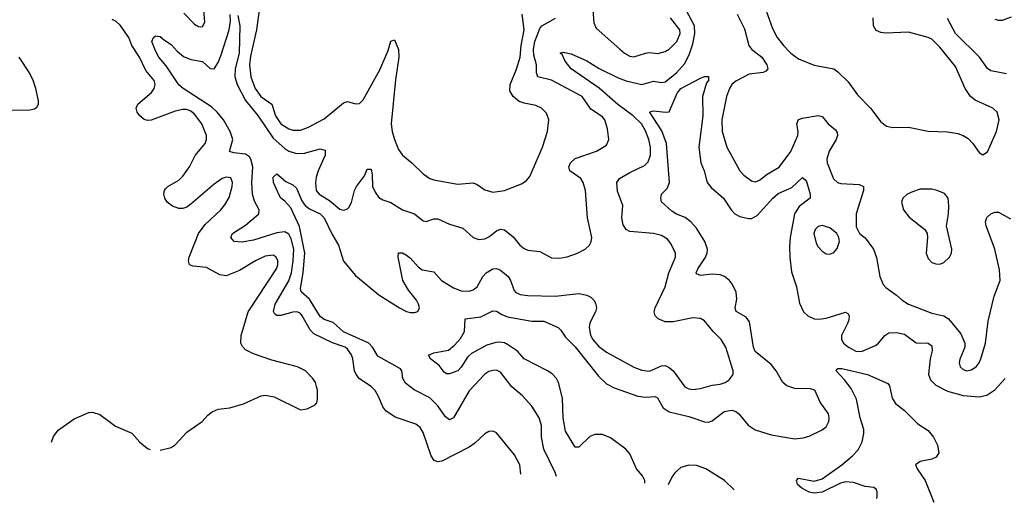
# Model space of a CAD drawing. Header units: inches. Extents: x 1173000 to 1307049, y 522583 to 678455.
# Tile 322 of 617: x 1296078 to 1301099, y 522798 to 525261. Entities that reach past the tile are written whole.
import ezdxf

# ---------------------------------------------------------------- set-up
doc = ezdxf.new("R2010")
doc.units = ezdxf.units.IN
doc.header["$MEASUREMENT"] = 0
doc.layers.add('B2592', color=7, linetype='Continuous')
doc.layers.add('B3502', color=7, linetype='Continuous')

msp = doc.modelspace()

# ---------------------------------------------------------------- linework, layer by layer
at = {"layer": 'B2592', "color": 5}
for points, elevation in [([(1296915, 525295), (1296970, 525238.7), (1296990, 525226), (1297010, 525224), (1297021.6, 525250), (1297017.4, 525310)], 880), ([(1297299.1, 525310), (1297286.3, 525210), (1297255.5, 525075.5), (1297249.7, 525030), (1297255.8, 524970), (1297278.4, 524910), (1297307.7, 524870), (1297363.5, 524830), (1297382.1, 524770), (1297410, 524729.5), (1297450, 524703.4), (1297470, 524697.5), (1297510, 524697.8), (1297550, 524712.6), (1297630, 524755.9), (1297730, 524836.5), (1297750, 524844.4), (1297790, 524832.6), (1297810, 524834), (1297830, 524851.5), (1297914.9, 525005.1), (1297956.3, 525103.7), (1297970, 525150.7), (1297990, 525159.1), (1298009.3, 525109.3), (1298012, 525070), (1297993.7, 524953.7), (1297972.5, 524730), (1297977.1, 524690), (1297989.5, 524649.5), (1298010, 524599.3), (1298029.4, 524569.4), (1298078, 524530), (1298134.7, 524474.7), (1298170, 524451.3), (1298190, 524444.7), (1298310, 524422.4), (1298390, 524429), (1298410, 524420.9), (1298450, 524392.8), (1298490, 524380.2), (1298550, 524389.1), (1298637, 524423), (1298661, 524439), (1298679, 524461), (1298743.9, 524610), (1298769.7, 524690), (1298776.4, 524750), (1298764.7, 524784.7), (1298739.6, 524810), (1298710, 524822.8), (1298650, 524834.7), (1298624.5, 524844.5), (1298593.6, 524870), (1298577.6, 524897.6), (1298579.1, 524930), (1298611.6, 525008.4), (1298629.9, 525070.1), (1298635.2, 525130), (1298650.7, 525210), (1298640.9, 525290)], 880), ([(1298814.8, 522929.3), (1298809, 522950), (1298750.4, 523070.4), (1298739.6, 523130), (1298738.6, 523190), (1298727.4, 523230), (1298689, 523289), (1298641.3, 523341.3), (1298588.1, 523388.1), (1298530, 523461.7), (1298510, 523471.9), (1298490, 523471.7), (1298470, 523465.3), (1298450, 523452), (1298370, 523367.1), (1298290.6, 523229.4), (1298270, 523219.8), (1298250, 523234.8), (1298210, 523291.3), (1298170, 523331.2), (1298090, 523372.2), (1298046.1, 523406.1), (1298032.1, 523430), (1298026.9, 523470), (1298019, 523479), (1297904.9, 523544.9), (1297877.7, 523590), (1297858.1, 523610), (1297728.9, 523668.9), (1297676.4, 523716.4), (1297630, 523732), (1297610, 523746.8), (1297555.7, 523835.7), (1297512.7, 523872.7), (1297509.9, 523890), (1297524.1, 523970), (1297532.3, 524070), (1297505.3, 524205.3), (1297461.2, 524301.2), (1297430, 524335.1), (1297409.2, 524350), (1297402.5, 524362.5), (1297372, 524430), (1297370, 524458), (1297390, 524474), (1297435.2, 524435.2), (1297470, 524419.1), (1297490, 524401.6), (1297516.7, 524336.7), (1297533.4, 524313.4), (1297555.4, 524295.4), (1297610, 524270.6), (1297630, 524250.1), (1297669, 524169), (1297703.5, 524110), (1297728.6, 524028.6), (1297790, 523955.3), (1297910, 523857.6), (1298015.3, 523790), (1298050, 523772.9), (1298070, 523766.6), (1298093.4, 523766.6), (1298107.7, 523772.3), (1298115.9, 523790), (1298112.4, 523810), (1298102.1, 523830), (1298061.2, 523881.2), (1298032.5, 523930), (1298007.9, 524050), (1298010, 524071.8), (1298030, 524071), (1298050, 524059.7), (1298070, 524044.2), (1298110, 523999.7), (1298130, 523985.2), (1298190, 523975.3), (1298229.5, 523929.5), (1298290, 523893.2), (1298330, 523877.2), (1298370, 523875.5), (1298390, 523882.4), (1298410, 523898.3), (1298439.8, 523950), (1298456.8, 523970), (1298490, 523989.3), (1298510, 523991), (1298530, 523983.5), (1298568.2, 523950), (1298580.7, 523930), (1298599, 523879), (1298608.4, 523868.4), (1298630, 523859), (1298670, 523853), (1298808.9, 523851.1), (1298930, 523863.5), (1298970, 523856.2), (1298990, 523844.5), (1299006, 523830), (1299014.6, 523814.6), (1299019.2, 523790), (1299014.2, 523770), (1298985.8, 523714.2), (1298981.3, 523690), (1298989.2, 523650.8), (1299000.5, 523630), (1299030, 523595.8), (1299070, 523565.2), (1299210, 523487.9), (1299250, 523472.6), (1299290, 523468.4), (1299350, 523494), (1299370, 523495.8), (1299390, 523487.1), (1299410, 523469.1), (1299470, 523388.1), (1299490, 523377.5), (1299510, 523373.7), (1299550, 523379.3), (1299610, 523396.9), (1299650, 523401.1), (1299675.6, 523410), (1299696.4, 523423.6), (1299716.9, 523450), (1299716, 523470), (1299679.3, 523590), (1299654.7, 523630), (1299613.7, 523670), (1299570, 523724.2), (1299550, 523735.8), (1299510, 523739.1), (1299410, 523719.8), (1299370, 523719.8), (1299333.8, 523733.8), (1299317.7, 523750), (1299313.1, 523770), (1299319.3, 523790), (1299370, 523898), (1299387.9, 523970), (1299421.7, 524050), (1299423, 524070), (1299399, 524119), (1299380.9, 524140.9), (1299350, 524159.8), (1299310, 524169.8), (1299190, 524181.1), (1299169.9, 524189.9), (1299154.8, 524214.8), (1299148.4, 524250), (1299152.9, 524312.9), (1299125.6, 524385.6), (1299123.5, 524430), (1299136.9, 524450), (1299190, 524481.9), (1299263.7, 524516.3), (1299283.6, 524536.4), (1299295.3, 524570), (1299294.9, 524610), (1299287, 524650), (1299270, 524693.8), (1299248.6, 524730), (1299206.4, 524770), (1299128.5, 524828.5), (1299032.4, 524912.4), (1298889.8, 525010), (1298859.8, 525050), (1298844.2, 525084.2), (1298834, 525090), (1298850, 525095.8), (1298890, 525086.5), (1298970, 525050.9), (1299032.3, 525012.3), (1299130, 524964.2), (1299170, 524948.8), (1299250, 524930.7), (1299310, 524947.3), (1299350, 524941.2), (1299370, 524944.5), (1299427.9, 524990), (1299470, 525038), (1299493.9, 525086.1), (1299510, 525138), (1299521.3, 525190), (1299518.8, 525230), (1299476.9, 525310)], 840), ([(1298999.8, 525310), (1299005.5, 525245.5), (1299017.8, 525217.8), (1299138, 525110), (1299162.6, 525090), (1299190, 525075.6), (1299210, 525072), (1299270, 525091.1), (1299290, 525093.7), (1299331.4, 525088.6), (1299370, 525098), (1299390, 525111), (1299428.2, 525150), (1299445.9, 525190), (1299444.1, 525210), (1299396.5, 525270)], 860), ([(1299874.6, 525334.6), (1299916.2, 525216.2), (1299940.2, 525170), (1299972.6, 525130), (1300000, 525100.9)], 860), ([(1296794.7, 523064.3), (1296850, 523078), (1296870, 523091.8), (1296930, 523155.6), (1297007.6, 523210), (1297036.8, 523243.2), (1297059.1, 523260.9), (1297090, 523274.4), (1297150, 523280.4), (1297218.9, 523301.1), (1297310, 523341.6), (1297330, 523344.4), (1297376.2, 523336.2), (1297510, 523271), (1297544.7, 523275.3), (1297584.7, 523295.3), (1297593.6, 523306.4), (1297596, 523324), (1297597, 523370), (1297592.3, 523390), (1297586, 523410), (1297572.3, 523430), (1297536, 523470), (1297495.3, 523490), (1297363.3, 523523.3), (1297270, 523556), (1297230, 523577.2), (1297213.5, 523593.5), (1297205, 523610), (1297206.8, 523650), (1297242.3, 523770), (1297387, 523990), (1297393.7, 524010), (1297394.1, 524030), (1297385.1, 524050), (1297370, 524059.3), (1297330, 524054), (1297279.6, 524030), (1297199.1, 523980.9), (1297130, 523953.8), (1297098.9, 523958.9), (1297030, 523997), (1296962.7, 524002.7), (1296943.5, 524010), (1296938.9, 524030), (1296942.7, 524050), (1296990.5, 524170), (1297023.5, 524216.5), (1297103.5, 524290), (1297124.1, 524315.9), (1297145.4, 524354.6), (1297161.3, 524410), (1297162.9, 524430), (1297153.9, 524453.9), (1297130, 524457), (1297110, 524450.5), (1297070, 524421.9), (1296950, 524319.1), (1296930, 524304.2), (1296910, 524297.3), (1296890, 524297.3), (1296856.9, 524310), (1296829.7, 524330), (1296817.7, 524350), (1296813.5, 524370), (1296816.4, 524390), (1296822.2, 524397.8), (1296833.6, 524410), (1296890, 524442.6), (1296910, 524461.8), (1296943.7, 524510), (1296972.4, 524567.6), (1297024.2, 524630), (1297030.8, 524650), (1297030.8, 524670), (1297007.1, 524730), (1296970, 524778.9), (1296950, 524795), (1296930, 524802.6), (1296910, 524803.6), (1296870, 524795), (1296748.4, 524748.4), (1296730, 524746.9), (1296712, 524752), (1296690, 524769.7), (1296677.6, 524790), (1296672.1, 524810), (1296679.7, 524830), (1296750.8, 524889.2), (1296764.4, 524910), (1296768.9, 524930), (1296762.9, 524950), (1296722, 525002), (1296688.6, 525070), (1296650, 525129.7), (1296633.9, 525170), (1296590, 525232.5), (1296570, 525252.7), (1296550, 525261.8)], 880), ([(1298633.8, 522941.9), (1298627.8, 522990), (1298600.9, 523040.9), (1298510, 523153.3), (1298490, 523162), (1298470, 523160.4), (1298450, 523148.5), (1298399.2, 523100.8), (1298370, 523079.8), (1298230, 523009), (1298210, 523004.1), (1298191.5, 523011.5), (1298176.1, 523036.1), (1298135.4, 523155.4), (1298120.5, 523180.5), (1298097.7, 523197.7), (1297993, 523233), (1297945, 523265), (1297930, 523285.6), (1297910, 523334.7), (1297890, 523368.4), (1297869.9, 523389.9), (1297810, 523428.8), (1297793, 523450), (1297784.9, 523470), (1297777.6, 523530), (1297770, 523551.1), (1297750, 523579.8), (1297737.2, 523590), (1297672.3, 523612.3), (1297578.7, 523658.7), (1297558.9, 523678.9), (1297519.1, 523750), (1297510, 523761.1), (1297493, 523770), (1297470, 523769.2), (1297410, 523751.2), (1297390, 523750.8), (1297378.4, 523758.4), (1297372.3, 523772.3), (1297380.1, 523810), (1297450.7, 523929.3), (1297464.1, 523970), (1297472.8, 524030), (1297475.1, 524090), (1297462.5, 524142.5), (1297450, 524166.1), (1297430, 524177.8), (1297390, 524173.7), (1297270, 524136.4), (1297210, 524125.2), (1297172.3, 524130), (1297154.3, 524150), (1297163.5, 524170), (1297230, 524212.3), (1297297.8, 524270), (1297298.5, 524290), (1297275, 524335), (1297265.5, 524370), (1297262.3, 524430), (1297267.1, 524510), (1297256.7, 524550), (1297250, 524560.8), (1297230, 524575.4), (1297170, 524581.2), (1297148.6, 524588.6), (1297165.4, 524650), (1297151.4, 524690), (1297116.4, 524750), (1297085.1, 524790), (1297056.4, 524816.4), (1296911.1, 524910), (1296890, 524928.3), (1296825.4, 525025.4), (1296788.3, 525070), (1296770, 525102.2), (1296752.6, 525150), (1296760.5, 525170), (1296770, 525179.5), (1296794.9, 525174.9), (1296815.9, 525155.9), (1296850, 525134.9), (1296880.1, 525100.1), (1296913.4, 525073.4), (1296950, 525057.4), (1297010, 525048.3), (1297050, 525012.3), (1297070, 525010.3), (1297090, 525043.1), (1297103.5, 525076.5), (1297146.5, 525210), (1297153.1, 525253.1), (1297151.8, 525288.2)], 860), ([(1297190, 525283), (1297199.8, 525230), (1297197.7, 525090), (1297176, 525010), (1297175.4, 524970), (1297187.5, 524930), (1297229.3, 524849.3), (1297291.6, 524771.6), (1297370, 524656.8), (1297430, 524603.6), (1297450.9, 524590.9), (1297490, 524577.9), (1297530, 524580.7), (1297610, 524601.8), (1297635.3, 524595.3), (1297635.8, 524570), (1297599.8, 524490), (1297590, 524457), (1297585.8, 524430), (1297589.6, 524390), (1297605.4, 524370), (1297658.3, 524338.3), (1297710, 524294.3), (1297731.3, 524288.7), (1297750, 524295.8), (1297756.5, 524303.5), (1297770, 524328.7), (1297786.1, 524390), (1297796.3, 524410), (1297836, 524464), (1297850, 524498), (1297870, 524499.1), (1297875.8, 524470), (1297877.6, 524410), (1297890, 524381.1), (1297910, 524354.6), (1297930, 524341.5), (1297970, 524328.9), (1298030, 524290.3), (1298091, 524271), (1298135.1, 524235.1), (1298150, 524232), (1298190, 524244.7), (1298210, 524245), (1298270, 524217.5), (1298338, 524198), (1298390, 524150.4), (1298419.9, 524139.9), (1298450, 524143.6), (1298470, 524152.6), (1298510, 524184.2), (1298530, 524192.2), (1298550, 524189.2), (1298593.6, 524153.6), (1298627.6, 524110), (1298650, 524093.8), (1298670, 524085.8), (1298730, 524077.8), (1298790, 524046.5), (1298830, 524044.4), (1298870, 524051.6), (1298922.7, 524070), (1298960.9, 524090), (1298982.9, 524110), (1298992.2, 524127.8), (1298996.3, 524150), (1298974.2, 524250), (1298963.5, 524390), (1298951.9, 524430), (1298939.2, 524450), (1298883.5, 524490), (1298878.8, 524510), (1298886.5, 524530), (1298910, 524553.4), (1299019.3, 524590), (1299070, 524620.7), (1299082, 524650), (1299075.9, 524704.1), (1299062, 524750), (1299050, 524765.6), (1298990, 524804.2), (1298946.6, 524870), (1298790, 524952.5), (1298720.4, 524970), (1298714.1, 524990), (1298714.1, 525030), (1298700.6, 525080.6), (1298697.9, 525110), (1298705.4, 525150), (1298730, 525216.1), (1298740.7, 525230), (1298810, 525268.6)], 860), ([(1299736.6, 525290), (1299774.7, 525214.7), (1299796.8, 525130), (1299810.1, 525110), (1299861.7, 525070), (1299887.7, 525030), (1299892.3, 525010), (1299882.4, 524997.6), (1299868.6, 524991.4), (1299797.2, 524982.8), (1299730, 524947.8), (1299710.2, 524930), (1299697.5, 524910), (1299682.2, 524870), (1299658.4, 524750), (1299660.2, 524690), (1299684.2, 524610), (1299750, 524490.3), (1299770, 524467.6), (1299810, 524438.3), (1299830, 524434.3), (1299850, 524442.4), (1299890, 524473.2), (1299950, 524508.2), (1300000, 524574.8)], 840), ([(1296021, 524799), (1296130, 524800.5), (1296154, 524806), (1296166, 524814), (1296174, 524830), (1296173.2, 524846.8), (1296160.5, 524910), (1296147.2, 524950), (1296128.6, 524990), (1296074.7, 525070)], 920), ([(1300000, 523389.4), (1299990, 523392.7), (1299969.2, 523409.2), (1299935, 523470), (1299910, 523501), (1299828.2, 523568.2), (1299820.1, 523590), (1299799.1, 523719.1), (1299782.6, 523742.6), (1299731.5, 523771.5), (1299726.8, 523790), (1299734.7, 523834.7), (1299731.9, 523870), (1299713.1, 523910), (1299698.3, 523930), (1299672.9, 523950), (1299650, 523958.8), (1299610, 523963.1), (1299550, 523956.2), (1299530, 523963.7), (1299528.2, 523970), (1299535.4, 523990), (1299574.3, 524045.7), (1299584.4, 524070), (1299585.3, 524090), (1299571.8, 524130), (1299530, 524198), (1299500.2, 524230), (1299471.3, 524251.3), (1299428.1, 524268.1), (1299403.6, 524283.6), (1299351.4, 524331.4), (1299346.6, 524350), (1299350.9, 524370), (1299379.7, 524400.3), (1299391.2, 524430), (1299376, 524630), (1299353.3, 524693.3), (1299289.9, 524790.1), (1299310, 524796.8), (1299371.5, 524788.5), (1299389.8, 524790.2), (1299430, 524886.5), (1299450, 524910.8), (1299550, 524962), (1299570.4, 524970.4), (1299590, 524970.7), (1299591.3, 524950), (1299580.9, 524939.1), (1299559.8, 524870), (1299560.9, 524770), (1299542, 524610), (1299551.1, 524531.1), (1299568.1, 524490), (1299583.7, 524430), (1299604.3, 524404.3), (1299667, 524350), (1299706.8, 524290), (1299725.2, 524270), (1299750, 524256.3), (1299793.8, 524246.2), (1299810, 524246.7), (1299838.4, 524261.6), (1299919.1, 524350), (1299946.2, 524373.8), (1300000, 524397.8)], 820), ([(1299266.4, 522895.9), (1299265.3, 522910), (1299254, 522934), (1299224.1, 522970), (1299190, 523046.2), (1299168.4, 523070), (1299090, 523127.9), (1299050, 523144.4), (1299010, 523145.2), (1298986.1, 523133.9), (1298930, 523079.7), (1298910, 523079.7), (1298862.1, 523162.1), (1298849.1, 523229.1), (1298845.3, 523330), (1298825.4, 523410), (1298815.4, 523430), (1298793.2, 523453.2), (1298770, 523468.7), (1298651.1, 523531.1), (1298616.2, 523570), (1298570, 523600.9), (1298550, 523611.4), (1298524.3, 523615.7), (1298505.4, 523614.6), (1298460.3, 523599.7), (1298382.5, 523557.5), (1298361.5, 523538.5), (1298330, 523488.5), (1298312.6, 523470), (1298270, 523453.7), (1298254.7, 523454.7), (1298242.2, 523462.2), (1298216.6, 523496.6), (1298172.7, 523530), (1298162, 523550), (1298190, 523561.6), (1298264.7, 523575.3), (1298297.6, 523602.4), (1298325.5, 523634.5), (1298346, 523670), (1298350, 523734.9), (1298430, 523744.3), (1298490, 523776.2), (1298510, 523773.8), (1298536, 523756), (1298564.8, 523744.8), (1298690, 523723.2), (1298750, 523723.3), (1298824.4, 523690), (1298837.6, 523677.6), (1298861.4, 523641.4), (1298910, 523592.1), (1299030, 523442), (1299070, 523402.3), (1299110, 523382.2), (1299230, 523340.6), (1299270, 523335.7), (1299318, 523338), (1299331.1, 523331.1), (1299360, 523280), (1299390, 523260.1), (1299490, 523235.7), (1299570, 523209.4), (1299590, 523207.7), (1299610, 523214.2), (1299670, 523261.5), (1299710, 523268), (1299730, 523261.4), (1299745.8, 523250), (1299792.5, 523192.5), (1299828.7, 523168.7), (1299910, 523143.1), (1300000, 523128.1)], 820), ([(1296240.3, 523104.7), (1296250, 523133.4), (1296274.2, 523165.8), (1296355.2, 523224.8), (1296430, 523257.2), (1296450, 523258.2), (1296485.8, 523245.8), (1296566.1, 523186.1), (1296650, 523151.3), (1296690, 523104.6), (1296730, 523073.1), (1296742.7, 523068.1)], 880), ([(1299720.6, 522861.8), (1299671.9, 522910), (1299576.1, 522970), (1299530, 522986.4), (1299490, 522988.3), (1299450, 522975.8), (1299419.8, 522950), (1299405.7, 522930), (1299385, 522887)], 820)]:
    msp.add_lwpolyline(points, dxfattribs=dict(at, elevation=elevation))
at = {"layer": 'B3502', "color": 5}
for points, elevation in [([(1300000, 525100.9), (1300010.3, 525090), (1300050, 525060.7), (1300130, 525029.1), (1300230, 525010.3), (1300250, 524995.8), (1300303.2, 524943.2), (1300350, 524877.6), (1300416, 524810), (1300470, 524740.4), (1300498, 524718), (1300530.3, 524710.3), (1300610, 524712.6), (1300710, 524693), (1300810, 524689.4), (1300861.2, 524681.2), (1300890, 524670.2), (1300914.3, 524654.3), (1300938, 524630), (1300970, 524582.8), (1300990, 524570.8), (1301012.4, 524587.6), (1301058.5, 524690), (1301073.5, 524750), (1301062.6, 524790), (1301040.5, 524810), (1300951.1, 524851.1), (1300926.4, 524870), (1300899.4, 524910), (1300850, 525022), (1300770, 525121.1), (1300730, 525161.7), (1300710, 525170.9), (1300610, 525196.8), (1300492.9, 525192.9), (1300470, 525196), (1300445.6, 525205.6), (1300431.1, 525230), (1300429.8, 525270.2)], 860), ([(1301110, 524984.4), (1301030, 524999.4), (1301012.5, 525012.5), (1300972.8, 525070), (1300850.4, 525190.4), (1300810, 525266.6)], 840), ([(1301050, 525263.2), (1301070, 525258), (1301090, 525259.4), (1301134.9, 525274.9)], 840), ([(1300000, 524574.8), (1300010, 524588.1), (1300046, 524670), (1300047.9, 524690), (1300041.1, 524730), (1300048.7, 524751.3), (1300070, 524759.3), (1300150, 524772.1), (1300170, 524766.3), (1300200.9, 524730), (1300238.7, 524698.7), (1300246.2, 524686.2), (1300248.2, 524670), (1300241.6, 524650), (1300206.5, 524590), (1300193.6, 524550), (1300195.3, 524530), (1300228.7, 524448.7), (1300248.4, 524430), (1300264.8, 524424.8), (1300359.3, 524419.3), (1300380.3, 524410), (1300380.7, 524390), (1300343.8, 524270), (1300343.8, 524203.8), (1300360.5, 524170), (1300390, 524148.4), (1300431.5, 524090), (1300447.5, 524047.5), (1300464.5, 523950), (1300481.1, 523910), (1300494.3, 523894.3), (1300550, 523855.3), (1300577.6, 523830), (1300610.1, 523810.1), (1300730, 523763.2), (1300790, 523749.1), (1300814, 523734), (1300877.6, 523657.6), (1300897.6, 523610), (1300897.6, 523590), (1300871.8, 523528.2), (1300868.8, 523510), (1300874.7, 523490), (1300890, 523475.4), (1300907.7, 523470), (1300930, 523474.2), (1300955.3, 523490), (1300970.9, 523510), (1300979.1, 523530), (1301003, 523610), (1301017.3, 523722.7), (1301046.6, 523850), (1301078, 523930), (1301075, 523985), (1301050.5, 524090), (1301005.9, 524210), (1301003.7, 524230), (1301010, 524251.2), (1301030, 524270.8), (1301050, 524278.3), (1301070, 524278.2), (1301130, 524244.7)], 840), ([(1300000, 524397.8), (1300015.4, 524404.6), (1300070, 524455.8), (1300083.9, 524443.9), (1300090, 524435.5), (1300109.1, 524370), (1300108.7, 524350), (1300052.5, 524307.5), (1300029.3, 524270.7), (1300006.5, 524150), (1300003.6, 524103.6), (1300004.6, 524050), (1300014.2, 523974.2), (1300038.5, 523898.5), (1300055, 523815), (1300075, 523770), (1300097.4, 523750), (1300130, 523735.3), (1300152.3, 523732.3), (1300190, 523737.9), (1300289.1, 523769.1), (1300301.6, 523761.6), (1300307.2, 523750), (1300305.4, 523730), (1300299.8, 523710), (1300269.5, 523650), (1300268.9, 523630), (1300279.4, 523610), (1300304, 523590), (1300341.5, 523570), (1300370, 523568.4), (1300441.9, 523598.1), (1300457.5, 523610), (1300490, 523649.4), (1300510, 523662.4), (1300550, 523665.5), (1300590, 523656.6), (1300650, 523612.6), (1300710, 523611.2), (1300730, 523596.9), (1300731.5, 523571.5), (1300721.1, 523530), (1300711.9, 523450), (1300723.3, 523423.3), (1300750, 523396.5), (1300810, 523365), (1300890, 523344.2), (1300970, 523336.9), (1301010, 523344.9), (1301050, 523371.6), (1301103.9, 523430)], 820), ([(1300448.8, 522818.6), (1300451.1, 522830), (1300451.1, 522851.1), (1300446, 522866), (1300433.5, 522873.5), (1300390, 522878.5), (1300330, 522900.1), (1300290, 522903.6), (1300264, 522896), (1300170, 522849.6), (1300130, 522844.9), (1300104.2, 522850), (1300065.6, 522870), (1300044, 522890), (1300038.7, 522910), (1300050, 522922.4), (1300130, 522906.8), (1300170, 522918.5), (1300271, 522989), (1300325.3, 523034.7), (1300354.4, 523065.6), (1300373.6, 523106.4), (1300383.2, 523150), (1300383.2, 523170), (1300364.4, 523230), (1300345, 523325), (1300318.3, 523378.3), (1300284, 523424), (1300241.4, 523470), (1300243.5, 523476.5), (1300250, 523481.8), (1300270, 523481.2), (1300401.3, 523450), (1300505.1, 523405.1), (1300513.2, 523393.2), (1300527.9, 523330), (1300543.3, 523303.3), (1300590, 523267.6), (1300658.4, 523198.4), (1300710, 523164.1), (1300737.2, 523130), (1300757.6, 523090), (1300764.5, 523050), (1300751.7, 523028.3), (1300730, 523018.4), (1300670, 523007.4), (1300646.3, 522990), (1300653.9, 522970), (1300695.3, 522910), (1300738.8, 522798.3)], 780), ([(1300000, 523128.1), (1300030, 523123.1), (1300073.4, 523126.6), (1300104.3, 523135.7), (1300170, 523167.9), (1300190, 523183.5), (1300204.9, 523210), (1300206.5, 523230), (1300201.6, 523250), (1300159.4, 523310), (1300132.5, 523370), (1300110, 523377.6), (1300030, 523379.6), (1300000, 523389.4)], 820)]:
    msp.add_lwpolyline(points, dxfattribs=dict(at, elevation=elevation))
for points, elevation in [([(1300670, 524396.8), (1300630, 524383.1), (1300604.4, 524370), (1300582, 524350), (1300574.3, 524330), (1300584.9, 524290), (1300613.1, 524253.1), (1300693.4, 524190), (1300704.9, 524170), (1300708, 524150), (1300701.1, 524070), (1300710, 524042), (1300730, 524022.4), (1300750, 524015.8), (1300770, 524014.4), (1300790, 524021.6), (1300819.5, 524050), (1300829.5, 524070), (1300831.6, 524090), (1300803.7, 524210), (1300814, 524270), (1300816.2, 524310), (1300812.3, 524350), (1300793.4, 524373.4), (1300757.2, 524390), (1300730, 524395.8)], 860), ([(1300170, 524210.6), (1300150, 524205.1), (1300134.9, 524190), (1300128.1, 524170), (1300140.2, 524120.2), (1300150, 524101.6), (1300170, 524080.4), (1300190, 524066.7), (1300210, 524063.8), (1300230, 524073.4), (1300246.6, 524093.4), (1300258.4, 524130), (1300255.6, 524150), (1300244.2, 524170), (1300210, 524198.7)], 840)]:
    msp.add_lwpolyline(points, close=True, dxfattribs=dict(at, elevation=elevation))

doc.saveas('drawing.dxf')
